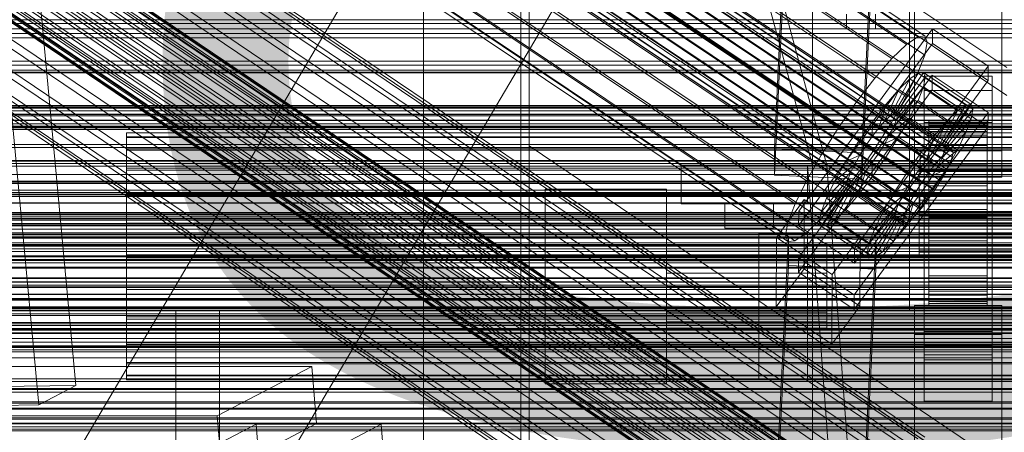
# Model space of a CAD drawing. Header units: millimetres. Extents: x -4738 to 65662, y -68080 to 6847.
# Tile 316 of 656: x -333 to -130, y -33725 to -33640. Entities that reach past the tile are written whole.
import ezdxf

# ---------------------------------------------------------------- set-up
doc = ezdxf.new("R2010")
doc.units = ezdxf.units.MM
for name, color, linetype, lineweight in [('COTAS_O', 1, 'Continuous', 0), ('COTAS_P', 1, 'Continuous', 0), ('frontal_briquetadora', 7, 'Continuous', 0), ('frontal_C01', 7, 'Continuous', 0), ('frontal_C01-mix', 7, 'Continuous', 0), ('frontal_C02', 7, 'Continuous', 0), ('frontal_C03', 7, 'Continuous', 0), ('frontal_C10', 7, 'Continuous', 0), ('frontal_dosificador', 7, 'Continuous', 0), ('frontal_mezcladora', 7, 'Continuous', 0), ('frontal_secador', 7, 'Continuous', 0)]:
    doc.layers.add(name, color=color, linetype=linetype, lineweight=lineweight)
doc.dimstyles.new('R19_100', dxfattribs={"dimtxt": 250, "dimasz": 150, "dimexe": 150, "dimexo": 80, "dimgap": 100, "dimtad": 1, "dimtih": 1, "dimtoh": 1, "dimdsep": 46, "dimcen": 0.09, "dimadec": 0, "dimazin": 0, "dimtfac": 1, "dimtdec": 4, "dimtofl": 0, "dimtmove": 0, "dimatfit": 3, "dimfxl": 1, "dimtolj": 1, "dimtzin": 0, "dimarcsym": 0})

# ---------------------------------------------------------------- blocks, each defined once
blk = doc.blocks.new('DIM_R30_48')
at = {"layer": 'COTAS_O'}
for p, q in [((-1725, -33700), (-1575, -33655)), ((1725, -33700), (1575, -33655)), ((-1725, -34400), (-1725, -33700)), ((-1725, -33700), (1725, -33700)), ((-1725, -33700), (-1575, -33745)), ((1725, -33700), (1575, -33745)), ((1725, -34400), (1725, -33700))]:
    blk.add_line(p, q, dxfattribs=at)
blk.add_text('3450 O', height=250, dxfattribs=at).set_placement((0, -33600))
blk = doc.blocks.new('DIM_R30_49')
at = {"layer": 'COTAS_P'}
for p, q in [((-150, -32300), (550, -32300)), ((550, -32300), (505, -32450)), ((550, -34900), (550, -32300)), ((550, -32300), (595, -32450)), ((550, -34900), (505, -34750)), ((550, -34900), (595, -34750)), ((-150, -34900), (550, -34900))]:
    blk.add_line(p, q, dxfattribs=at)
blk.add_text('2600 P', height=250, rotation=90, dxfattribs=at).set_placement((450, -33600))
blk = doc.blocks.new('DIM_R30_51')
at = {"layer": 'COTAS_O'}
for p, q in [((-650, -33700), (50, -33700)), ((50, -33700), (5, -33850)), ((50, -34900), (50, -33700)), ((50, -33700), (95, -33850)), ((50, -34900), (5, -34750)), ((50, -34900), (95, -34750)), ((-650, -34900), (50, -34900))]:
    blk.add_line(p, q, dxfattribs=at)
blk.add_text('1200 O', height=250, rotation=90, dxfattribs=at).set_placement((-50, -34300))

msp = doc.modelspace()

# ---------------------------------------------------------------- linework, layer by layer
at = {"layer": 'frontal_briquetadora'}
for p, q in [((-170, -33670), (-305, -33170)), ((-167, -33670), (-302, -33170)), ((-197, -33670), (-171, -33670)), ((-197, -33678), (-197, -33670)), ((-164, -33765), (-171, -33670)), ((-167, -33670), (-171, -33670)), ((-171, -33678), (-171, -33670)), ((-171, -33670), (211, -33670)), ((-170, -33670), (-167, -33670)), ((-170, -33670), (210, -33670)), ((-167, -33670), (207, -33670)), ((-160, -33765), (-167, -33670)), ((-225, -33675), (-200, -33675)), ((-225, -33715), (-225, -33675)), ((-200, -33715), (-200, -33675)), ((-197, -33678), (-171, -33678)), ((-188, -33678), (-178, -33678)), ((-188, -33683), (-188, -33678)), ((-178, -33683), (-178, -33678)), ((-171, -33678), (211, -33678)), ((-188, -33683), (-178, -33683)), ((-181, -33684), (-171, -33684)), ((-181, -33714), (-181, -33684)), ((-171, -33714), (-171, -33684)), ((-200, -33686.44), (-200, -33686)), ((-200, -33686), (-167, -33686)), ((-200, -33687.719), (-200, -33686.44)), ((-200, -33686.44), (-167, -33686.44)), ((-167, -33686.44), (-167, -33686)), ((-167, -33687.719), (-167, -33686.44)), ((-200, -33689.71), (-200, -33687.719)), ((-200, -33687.719), (-167, -33687.719)), ((-167, -33689.71), (-167, -33687.719)), ((-200, -33692.219), (-200, -33689.71)), ((-200, -33689.71), (-167, -33689.71)), ((-167, -33692.219), (-167, -33689.71)), ((-200, -33695), (-200, -33692.219)), ((-200, -33692.219), (-167, -33692.219)), ((-167, -33695), (-167, -33692.219)), ((-200, -33697.781), (-200, -33695)), ((-167, -33695), (-200, -33695)), ((-167, -33695), (-167, -33697.781)), ((-200, -33697.781), (-200, -33700.29)), ((-200, -33697.781), (-167, -33697.781)), ((-167, -33697.781), (-167, -33700.29)), ((-348, -33700), (-292, -33700)), ((-301, -33700), (-339, -33700)), ((-301, -33700), (-301, -33755)), ((-292, -33700), (-292, -33755)), ((-200, -33700.29), (-200, -33702.281)), ((-200, -33700.29), (-167, -33700.29)), ((-167, -33700.29), (-167, -33702.281)), ((-200, -33702.281), (-200, -33703.56)), ((-200, -33702.281), (-167, -33702.281)), ((-200, -33703.56), (-200, -33704)), ((-200, -33703.56), (-167, -33703.56)), ((-167, -33702.281), (-167, -33703.56)), ((-167, -33703.56), (-167, -33704)), ((-200, -33704), (-167, -33704)), ((-181, -33714), (-171, -33714)), ((-225, -33715), (-200, -33715))]:
    msp.add_line(p, q, dxfattribs=at)
at = {"layer": 'frontal_C01'}
for p, q in [((-250, -33373.251), (-250, -35948.844)), ((-250, -35953.656), (-250, -33378.064)), ((-228.298, -33505.257), (-228.298, -33666.04)), ((-228.298, -33671.821), (-228.298, -33511.037)), ((-332.629, -33602.02), (-148.32, -33726.355)), ((-331.181, -33601.67), (-146.872, -33726.005)), ((-334.938, -33603.785), (-150.629, -33728.12)), ((-330.692, -33602.76), (-146.383, -33727.095)), ((-356.348, -33606.11), (-142.549, -33750.338)), ((-355.53, -33605.485), (-141.731, -33749.713)), ((-355.022, -33606.617), (-141.224, -33750.845)), ((-355.017, -33605.361), (-141.218, -33749.589)), ((-354.844, -33605.747), (-141.045, -33749.975)), ((-331.197, -33605.215), (-146.887, -33729.55)), ((-357.415, -33607.194), (-143.617, -33751.423)), ((-355.541, -33607.911), (-141.742, -33752.14)), ((-337.95, -33606.845), (-153.641, -33731.18)), ((-177.811, -33666.699), (-174.943, -33606.911)), ((-156.962, -33607.71), (-159.83, -33667.499)), ((-146.196, -33754.647), (-359.995, -33610.418)), ((-358.659, -33608.664), (-144.861, -33752.892)), ((-356.363, -33609.542), (-142.565, -33753.77)), ((-332.659, -33608.868), (-148.35, -33733.203)), ((-361.332, -33612.338), (-147.533, -33756.566)), ((-357.434, -33611.397), (-143.635, -33755.626)), ((-341.461, -33610.992), (-157.152, -33735.327)), ((-177.811, -33672.093), (-174.943, -33612.304)), ((-362.578, -33614.292), (-148.779, -33758.52)), ((-358.68, -33613.352), (-144.881, -33757.58)), ((-334.981, -33613.47), (-150.672, -33737.804)), ((-159.83, -33672.892), (-156.962, -33613.104)), ((-363.648, -33616.148), (-149.85, -33760.376)), ((-360.017, -33615.271), (-146.218, -33759.5)), ((-160.922, -33740.278), (-345.231, -33615.943)), ((-364.471, -33617.778), (-150.672, -33762.007)), ((-362.596, -33618.495), (-148.798, -33762.723)), ((-361.352, -33617.026), (-147.554, -33761.254)), ((-338.003, -33618.707), (-153.694, -33743.041)), ((-365.168, -33619.942), (-151.369, -33764.171)), ((-364.995, -33620.329), (-151.196, -33764.557)), ((-364.989, -33619.073), (-151.191, -33763.301)), ((-364.482, -33620.205), (-150.683, -33764.433)), ((-363.664, -33619.579), (-149.865, -33763.808)), ((-349.002, -33621.361), (-164.693, -33745.696)), ((-149, -33667.098), (-149, -33621.261)), ((-131, -33621.261), (-131, -33667.098)), ((-341.52, -33624.222), (-157.211, -33748.557)), ((-352.519, -33626.876), (-168.21, -33751.211)), ((-149, -33672.49), (-149, -33626.653)), ((-131, -33672.49), (-131, -33626.653)), ((-345.291, -33629.64), (-160.982, -33753.975)), ((-355.541, -33632.113), (-171.232, -33756.448)), ((-349.061, -33634.591), (-164.752, -33758.926)), ((-357.863, -33636.715), (-173.554, -33761.05)), ((-352.572, -33638.738), (-168.263, -33763.073)), ((-359.326, -33640.368), (-175.016, -33764.703)), ((-450, -33642.959), (450, -33642.959)), ((-359.83, -33642.823), (-175.521, -33767.158)), ((-355.584, -33641.798), (-171.275, -33766.133)), ((-359.341, -33643.913), (-175.032, -33768.247)), ((-357.893, -33643.563), (-173.584, -33767.898)), ((-425, -33661.983), (425, -33661.983)), ((-311.15, -33664.327), (-311.15, -33663.388)), ((-311.15, -33663.388), (-311.15, -33664.18)), ((-311.15, -33663.388), (311.15, -33663.388)), ((-311.15, -33664.18), (-311.15, -33666.649)), ((-311.15, -33664.18), (311.15, -33664.18)), ((-311.15, -33666.933), (-311.15, -33664.327)), ((-311.15, -33664.327), (311.15, -33664.327)), ((-311.15, -33666.649), (-311.15, -33670.626)), ((-311.15, -33666.649), (311.15, -33666.649)), ((-311.15, -33671.028), (-311.15, -33666.933)), ((-311.15, -33666.933), (311.15, -33666.933)), ((-130, -33732.352), (-228.298, -33666.04)), ((-228.298, -33666.04), (-228.298, -33928.654)), ((-228.298, -33666.04), (-228.298, -33671.821)), ((-159.83, -33667.499), (-177.811, -33666.699)), ((-177.811, -33666.699), (-177.811, -33672.093)), ((-131, -33667.098), (-149, -33667.098)), ((-149, -33667.098), (-149, -33672.49)), ((-131, -33672.49), (-131, -33667.098)), ((-159.83, -33672.892), (-159.83, -33667.499)), ((-311.15, -33670.626), (-311.15, -33675.841)), ((-311.15, -33670.626), (311.15, -33670.626)), ((-311.15, -33676.334), (-311.15, -33671.028)), ((-311.15, -33671.028), (311.15, -33671.028)), ((-228.298, -33934.434), (-228.298, -33671.821)), ((-228.298, -33671.821), (-130, -33738.133)), ((-177.811, -33672.093), (-159.83, -33672.892)), ((-149, -33672.49), (-131, -33672.49)), ((425, -33673.539), (-425, -33673.539)), ((425, -33675.679), (-425, -33675.679)), ((-311.15, -33675.841), (-311.15, -33681.938)), ((-311.15, -33675.841), (311.15, -33675.841)), ((-311.15, -33682.488), (-311.15, -33676.334)), ((-311.15, -33676.334), (311.15, -33676.334)), ((-440, -33679.787), (440, -33679.787)), ((-440, -33680.068), (440, -33680.068)), ((-440, -33680.12), (440, -33680.12)), ((-440, -33680.942), (440, -33680.942)), ((-440, -33681.043), (440, -33681.043)), ((-440, -33682.352), (440, -33682.352)), ((-440, -33682.494), (440, -33682.494)), ((-311.15, -33681.938), (-311.15, -33688.502)), ((311.15, -33681.938), (-311.15, -33681.938)), ((-311.15, -33689.071), (-311.15, -33682.488)), ((-311.15, -33682.488), (311.15, -33682.488)), ((-440, -33684.2), (440, -33684.2)), ((-440, -33684.374), (440, -33684.374)), ((440, -33686.36), (-440, -33686.36)), ((-440, -33686.555), (440, -33686.555)), ((-425, -33687.235), (425, -33687.235)), ((-440, -33688.686), (440, -33688.686)), ((-440, -33688.887), (440, -33688.887)), ((-311.15, -33688.502), (-311.15, -33695.086)), ((-311.15, -33688.502), (311.15, -33688.502)), ((-311.15, -33695.635), (-311.15, -33689.071)), ((-311.15, -33689.071), (311.15, -33689.071)), ((-450, -33690.14), (450, -33690.14)), ((-440, -33691.018), (440, -33691.018)), ((-440, -33691.213), (440, -33691.213)), ((-440, -33693.199), (440, -33693.199)), ((-440, -33693.374), (440, -33693.374)), ((-440, -33695.079), (440, -33695.079)), ((-440, -33695.221), (440, -33695.221)), ((-311.15, -33695.086), (-311.15, -33701.24)), ((-311.15, -33695.086), (311.15, -33695.086)), ((-311.15, -33701.732), (-311.15, -33695.635)), ((-311.15, -33695.635), (311.15, -33695.635)), ((-440, -33696.53), (440, -33696.53)), ((-440, -33696.631), (440, -33696.631)), ((-440, -33697.453), (440, -33697.453)), ((-440, -33697.505), (440, -33697.505)), ((-440, -33697.786), (440, -33697.786)), ((450, -33700.925), (-450, -33700.925)), ((-311.15, -33701.24), (-311.15, -33706.545)), ((-311.15, -33701.24), (311.15, -33701.24)), ((-311.15, -33706.947), (-311.15, -33701.732)), ((-311.15, -33701.732), (311.15, -33701.732)), ((-311.15, -33706.545), (-311.15, -33710.64)), ((-311.15, -33706.545), (311.15, -33706.545)), ((-311.15, -33710.924), (-311.15, -33706.947)), ((-311.15, -33706.947), (311.15, -33706.947)), ((-311.15, -33710.64), (-311.15, -33713.246)), ((-311.15, -33710.64), (311.15, -33710.64)), ((-311.15, -33713.393), (-311.15, -33710.924)), ((-311.15, -33710.924), (311.15, -33710.924)), ((-311.15, -33713.246), (-311.15, -33714.185)), ((-311.15, -33713.246), (311.15, -33713.246)), ((-311.15, -33714.185), (-311.15, -33713.393)), ((-311.15, -33713.393), (311.15, -33713.393)), ((-311.15, -33714.185), (311.15, -33714.185)), ((450, -33723.844), (-450, -33723.844))]:
    msp.add_line(p, q, dxfattribs=at)
at = {"layer": 'frontal_C01-mix'}
for p in [(-150, -33435), (150, -33700)]:
    msp.add_line(p, (-150, -33700), dxfattribs=at)
at = {"layer": 'frontal_C02'}
for p, q in [((-250, -32921.727), (-250, -35767.183)), ((-250, -35771.953), (-250, -32926.497)), ((-446.358, -33940.707), (-186.358, -33500.707)), ((-413.642, -33960.038), (-153.642, -33520.038)), ((-332.629, -33520.358), (-148.32, -33643.613)), ((-331.181, -33520.201), (-146.872, -33643.455)), ((-330.692, -33521.484), (-146.383, -33644.738)), ((-334.938, -33521.946), (-150.629, -33645.201)), ((-356.348, -33524.607), (-142.549, -33667.583)), ((-355.53, -33524.045), (-141.731, -33667.02)), ((-355.022, -33525.377), (-141.224, -33668.353)), ((-355.017, -33523.989), (-141.218, -33666.964)), ((-354.844, -33524.443), (-141.045, -33667.419)), ((-337.95, -33524.855), (-153.641, -33648.11)), ((-331.197, -33524.119), (-146.887, -33647.374)), ((-358.659, -33527.067), (-144.861, -33670.042)), ((-357.415, -33525.638), (-143.617, -33668.613)), ((-355.541, -33526.727), (-141.742, -33669.702)), ((-146.196, -33671.772), (-359.995, -33528.796)), ((-356.363, -33528.401), (-142.565, -33671.376)), ((-341.461, -33528.888), (-157.152, -33652.142)), ((-332.659, -33527.929), (-148.35, -33651.184)), ((-361.332, -33530.709), (-147.533, -33673.684)), ((-357.434, -33530.284), (-143.635, -33673.259)), ((-362.578, -33532.673), (-148.779, -33675.649)), ((-358.68, -33532.249), (-144.881, -33675.224)), ((-334.981, -33532.652), (-150.672, -33655.907)), ((-363.648, -33534.557), (-149.85, -33677.532)), ((-360.017, -33534.161), (-146.218, -33677.137)), ((-160.922, -33657.023), (-345.231, -33533.769)), ((-364.989, -33537.58), (-151.191, -33680.556)), ((-364.471, -33536.23), (-150.672, -33679.206)), ((-362.596, -33537.32), (-148.798, -33680.295)), ((-361.352, -33535.891), (-147.554, -33678.866)), ((-365.168, -33538.514), (-151.369, -33681.49)), ((-364.995, -33538.969), (-151.196, -33681.944)), ((-364.482, -33538.913), (-150.683, -33681.888)), ((-363.664, -33538.35), (-149.865, -33681.326)), ((-349.002, -33539.166), (-164.693, -33662.42)), ((-338.003, -33537.968), (-153.694, -33661.222)), ((-341.52, -33543.513), (-157.211, -33666.767)), ((-352.519, -33544.711), (-168.21, -33667.965)), ((-345.291, -33548.91), (-160.982, -33672.164)), ((-355.541, -33550.026), (-171.232, -33673.281)), ((-349.061, -33553.791), (-164.752, -33677.045)), ((-357.863, -33554.749), (-173.554, -33678.004)), ((-352.572, -33557.823), (-168.263, -33681.078)), ((-359.326, -33558.559), (-175.016, -33681.813)), ((-359.83, -33561.195), (-175.521, -33684.449)), ((-355.584, -33560.732), (-171.275, -33683.987)), ((-359.341, -33562.478), (-175.032, -33685.732)), ((-357.893, -33562.32), (-173.584, -33685.574)), ((-130, -33649.948), (-228.298, -33584.212)), ((-228.298, -33584.212), (-228.298, -33874.707)), ((-228.298, -33880.437), (-228.298, -33589.943)), ((-228.298, -33589.943), (-130, -33655.678)), ((-172.809, -33679.521), (-145.277, -33641.999)), ((-145.289, -33644.979), (-145.277, -33641.999)), ((-145.277, -33641.999), (-133.809, -33649.668)), ((-145.289, -33644.979), (-172.821, -33682.502)), ((-150.629, -33645.201), (-148.32, -33643.613)), ((-148.32, -33643.613), (-146.872, -33643.455)), ((-146.383, -33644.738), (-146.887, -33647.374)), ((-146.872, -33643.455), (-146.383, -33644.738)), ((-133.821, -33652.648), (-145.289, -33644.979)), ((-153.641, -33648.11), (-150.629, -33645.201)), ((-157.152, -33652.142), (-153.641, -33648.11)), ((-146.887, -33647.374), (-148.35, -33651.184)), ((-133.809, -33649.668), (-161.341, -33687.19)), ((-153.199, -33659.351), (-148.226, -33651.091)), ((-152.686, -33659.295), (-147.143, -33650.973)), ((-148.35, -33651.184), (-150.672, -33655.907)), ((-148.226, -33651.091), (-149.953, -33652.278)), ((-147.143, -33650.973), (-148.226, -33651.091)), ((-148.226, -33651.091), (-138.396, -33657.664)), ((-147.143, -33650.973), (-137.313, -33657.546)), ((-146.777, -33651.932), (-147.143, -33650.973)), ((-133.809, -33649.668), (-133.821, -33652.648)), ((-172.847, -33689.059), (-145.315, -33651.536)), ((-161.353, -33690.171), (-133.821, -33652.648)), ((-160.922, -33657.023), (-157.152, -33652.142)), ((-154.017, -33659.913), (-149.953, -33652.278)), ((-152.513, -33659.749), (-146.777, -33651.932)), ((-149.953, -33652.278), (-152.207, -33654.454)), ((-149.953, -33652.278), (-140.123, -33658.852)), ((-147.155, -33653.904), (-146.777, -33651.932)), ((-147, -33654.691), (-147, -33651.71)), ((-147, -33651.71), (-133, -33651.71)), ((-147, -33697.529), (-147, -33651.71)), ((-146.777, -33651.932), (-136.948, -33658.506)), ((-145.327, -33654.517), (-145.315, -33651.536)), ((-145.315, -33651.536), (-133.847, -33659.205)), ((-133, -33651.71), (-133, -33654.691)), ((-133, -33651.71), (-133, -33697.529)), ((-145.327, -33654.517), (-172.859, -33692.039)), ((-155.085, -33660.944), (-152.207, -33654.454)), ((-152.207, -33654.454), (-154.833, -33657.471)), ((-152.692, -33660.683), (-147.155, -33653.904)), ((-152.207, -33654.454), (-142.377, -33661.028)), ((-148.249, -33656.754), (-147.155, -33653.904)), ((-147.155, -33653.904), (-137.325, -33660.478)), ((-133, -33654.691), (-147, -33654.691)), ((-147, -33654.691), (-147, -33700.509)), ((-133.859, -33662.186), (-145.327, -33654.517)), ((-133, -33700.509), (-133, -33654.691)), ((-164.693, -33662.42), (-160.922, -33657.023)), ((-150.672, -33655.907), (-153.694, -33661.222)), ((-153.21, -33662.033), (-148.249, -33656.754)), ((-149.985, -33660.287), (-148.249, -33656.754)), ((-148.249, -33656.754), (-138.419, -33663.327)), ((-133.847, -33659.205), (-161.379, -33696.728)), ((-154.833, -33657.471), (-157.653, -33661.122)), ((-156.329, -33662.373), (-154.833, -33657.471)), ((-154.833, -33657.471), (-145.003, -33664.044)), ((-153.199, -33659.351), (-152.686, -33659.295)), ((-142.856, -33665.869), (-152.686, -33659.295)), ((-152.686, -33659.295), (-152.513, -33659.749)), ((-140.123, -33658.852), (-144.188, -33666.487)), ((-138.396, -33657.664), (-143.369, -33665.924)), ((-137.313, -33657.546), (-142.856, -33665.869)), ((-136.948, -33658.506), (-142.683, -33666.323)), ((-142.377, -33661.028), (-140.123, -33658.852)), ((-140.123, -33658.852), (-138.396, -33657.664)), ((-138.396, -33657.664), (-137.313, -33657.546)), ((-136.948, -33658.506), (-137.325, -33660.478)), ((-137.313, -33657.546), (-136.948, -33658.506)), ((-133.847, -33659.205), (-133.859, -33662.186)), ((-157.653, -33661.122), (-160.474, -33665.159)), ((-157.653, -33661.122), (-157.665, -33664.102)), ((-147.823, -33667.696), (-157.653, -33661.122)), ((-153.694, -33661.222), (-157.211, -33666.767)), ((-156.329, -33662.373), (-155.085, -33660.944)), ((-155.085, -33660.944), (-154.017, -33659.913)), ((-145.255, -33667.518), (-155.085, -33660.944)), ((-154.033, -33663.707), (-149.985, -33660.287)), ((-154.017, -33659.913), (-153.199, -33659.351)), ((-144.188, -33666.487), (-154.017, -33659.913)), ((-152.692, -33660.683), (-153.21, -33662.033)), ((-143.369, -33665.924), (-153.199, -33659.351)), ((-152.513, -33659.749), (-152.692, -33660.683)), ((-142.862, -33667.257), (-152.692, -33660.683)), ((-142.683, -33666.323), (-152.513, -33659.749)), ((-152.246, -33664.263), (-149.985, -33660.287)), ((-149.985, -33660.287), (-140.156, -33666.86)), ((-147, -33664.228), (-147, -33661.248)), ((-147, -33661.248), (-133, -33661.248)), ((-147, -33707.066), (-147, -33661.248)), ((-146, -33670.931), (-146, -33660.94)), ((-146, -33660.94), (-146, -33661.386)), ((-146, -33660.94), (-134, -33660.94)), ((-146, -33661.788), (-146, -33660.94)), ((-142.377, -33661.028), (-145.255, -33667.518)), ((-145.003, -33664.044), (-142.377, -33661.028)), ((-137.325, -33660.478), (-142.862, -33667.257)), ((-137.325, -33660.478), (-138.419, -33663.327)), ((-134, -33661.386), (-134, -33660.94)), ((-134, -33660.94), (-134, -33670.931)), ((-134, -33660.94), (-134, -33661.788)), ((-133, -33661.248), (-133, -33664.228)), ((-133, -33661.248), (-133, -33707.066)), ((-168.21, -33667.965), (-164.693, -33662.42)), ((-161.391, -33699.708), (-133.859, -33662.186)), ((-157.665, -33664.102), (-156.329, -33662.373)), ((-146.499, -33668.947), (-156.329, -33662.373)), ((-153.21, -33662.033), (-154.033, -33663.707)), ((-143.38, -33668.607), (-153.21, -33662.033)), ((-146, -33671.143), (-146, -33661.386)), ((-146, -33661.386), (-146, -33663.095)), ((-146, -33661.386), (-134, -33661.386)), ((-146, -33671.333), (-146, -33661.788)), ((-146, -33661.788), (-134, -33661.788)), ((-146, -33663.871), (-146, -33661.788)), ((-146, -33671.952), (-146, -33663.095)), ((-146, -33663.095), (-146, -33665.951)), ((-146, -33663.095), (-134, -33663.095)), ((-138.419, -33663.327), (-143.38, -33668.607)), ((-138.419, -33663.327), (-140.156, -33666.86)), ((-134, -33663.095), (-134, -33661.386)), ((-134, -33661.386), (-134, -33671.143)), ((-134, -33661.788), (-134, -33671.333)), ((-134, -33661.788), (-134, -33663.871)), ((-134, -33665.951), (-134, -33663.095)), ((-134, -33663.095), (-134, -33671.952)), ((-160.474, -33665.159), (-163.105, -33669.307)), ((-159.001, -33666.015), (-160.474, -33665.159)), ((-160.474, -33665.159), (-150.644, -33671.733)), ((-159.001, -33666.015), (-157.665, -33664.102)), ((-157.665, -33664.102), (-147.835, -33670.676)), ((-154.033, -33663.707), (-155.103, -33665.59)), ((-155.103, -33665.59), (-152.246, -33664.263)), ((-154.877, -33668.411), (-152.246, -33664.263)), ((-144.203, -33670.28), (-154.033, -33663.707)), ((-152.246, -33664.263), (-142.416, -33670.836)), ((-147.823, -33667.696), (-145.003, -33664.044)), ((-133, -33664.228), (-147, -33664.228)), ((-147, -33664.228), (-147, -33710.047)), ((-145.003, -33664.044), (-146.499, -33668.947)), ((-146, -33672.32), (-146, -33663.871)), ((-146, -33663.871), (-134, -33663.871)), ((-146, -33667.049), (-146, -33663.871)), ((-134, -33663.871), (-134, -33672.32)), ((-134, -33663.871), (-134, -33667.049)), ((-133, -33710.047), (-133, -33664.228)), ((-157.211, -33666.767), (-160.982, -33672.164)), ((-160.247, -33667.98), (-159.001, -33666.015)), ((-149.171, -33672.588), (-159.001, -33666.015)), ((-155.103, -33665.59), (-156.35, -33667.555)), ((-145.274, -33672.164), (-155.103, -33665.59)), ((-146, -33673.305), (-146, -33665.951)), ((-146, -33665.951), (-146, -33669.76)), ((-146, -33665.951), (-134, -33665.951)), ((-146, -33673.825), (-146, -33667.049)), ((-146, -33667.049), (-134, -33667.049)), ((-146, -33671.104), (-146, -33667.049)), ((-144.188, -33666.487), (-145.255, -33667.518)), ((-140.156, -33666.86), (-144.203, -33670.28)), ((-143.369, -33665.924), (-144.188, -33666.487)), ((-143.38, -33668.607), (-142.862, -33667.257)), ((-142.856, -33665.869), (-143.369, -33665.924)), ((-142.862, -33667.257), (-142.683, -33666.323)), ((-142.683, -33666.323), (-142.856, -33665.869)), ((-142.549, -33667.583), (-141.731, -33667.02)), ((-140.156, -33666.86), (-142.416, -33670.836)), ((-141.731, -33667.02), (-141.218, -33666.964)), ((-141.218, -33666.964), (-141.045, -33667.419)), ((-134, -33669.76), (-134, -33665.951)), ((-134, -33665.951), (-134, -33673.305)), ((-134, -33667.049), (-134, -33673.825)), ((-134, -33667.049), (-134, -33671.104)), ((-171.232, -33673.281), (-168.21, -33667.965)), ((-163.105, -33669.307), (-165.365, -33673.283)), ((-160.247, -33667.98), (-163.105, -33669.307)), ((-163.105, -33669.307), (-153.275, -33675.881)), ((-161.318, -33669.863), (-160.247, -33667.98)), ((-150.417, -33674.553), (-160.247, -33667.98)), ((-157.698, -33672.448), (-154.877, -33668.411)), ((-156.35, -33667.555), (-157.686, -33669.467)), ((-156.35, -33667.555), (-154.877, -33668.411)), ((-146.52, -33674.129), (-156.35, -33667.555)), ((-154.877, -33668.411), (-145.047, -33674.984)), ((-150.644, -33671.733), (-147.823, -33667.696)), ((-147.835, -33670.676), (-147.823, -33667.696)), ((-146.499, -33668.947), (-147.835, -33670.676)), ((-145.255, -33667.518), (-146.499, -33668.947)), ((-144.861, -33670.042), (-143.617, -33668.613)), ((-144.203, -33670.28), (-143.38, -33668.607)), ((-143.617, -33668.613), (-142.549, -33667.583)), ((-141.224, -33668.353), (-141.742, -33669.702)), ((-141.045, -33667.419), (-141.224, -33668.353)), ((-161.318, -33669.863), (-165.365, -33673.283)), ((-162.14, -33671.537), (-161.318, -33669.863)), ((-151.488, -33676.437), (-161.318, -33669.863)), ((-159.022, -33671.197), (-160.518, -33676.099)), ((-159.022, -33671.197), (-160.266, -33672.626)), ((-157.686, -33669.467), (-159.022, -33671.197)), ((-149.192, -33677.77), (-159.022, -33671.197)), ((-157.686, -33669.467), (-157.698, -33672.448)), ((-147.856, -33676.041), (-157.686, -33669.467)), ((-147.835, -33670.676), (-149.171, -33672.588)), ((-148, -33671.333), (-148, -33670.931)), ((-148, -33670.931), (-148, -33671.143)), ((-148, -33670.931), (148, -33670.931)), ((-148, -33671.143), (-148, -33671.952)), ((-148, -33671.143), (148, -33671.143)), ((-148, -33672.32), (-148, -33671.333)), ((-148, -33671.333), (148, -33671.333)), ((-146.196, -33671.772), (-144.861, -33670.042)), ((-146, -33675.109), (-146, -33669.76)), ((-146, -33669.76), (-146, -33674.261)), ((-146, -33669.76), (-134, -33669.76)), ((-146, -33671.143), (-146, -33670.931)), ((-134, -33670.931), (-146, -33670.931)), ((-146, -33670.931), (-146, -33671.333)), ((-146, -33675.746), (-146, -33671.104)), ((-146, -33671.104), (-134, -33671.104)), ((-146, -33675.76), (-146, -33671.104)), ((-146, -33671.952), (-146, -33671.143)), ((-134, -33671.143), (-146, -33671.143)), ((-134, -33671.333), (-146, -33671.333)), ((-146, -33671.333), (-146, -33672.32)), ((-145.274, -33672.164), (-144.203, -33670.28)), ((-142.416, -33670.836), (-145.274, -33672.164)), ((-142.416, -33670.836), (-145.047, -33674.984)), ((-142.565, -33671.376), (-143.635, -33673.259)), ((-141.742, -33669.702), (-142.565, -33671.376)), ((-134, -33674.261), (-134, -33669.76)), ((-134, -33669.76), (-134, -33675.109)), ((-134, -33670.931), (-134, -33671.143)), ((-134, -33671.333), (-134, -33670.931)), ((-134, -33671.104), (-134, -33675.746)), ((-134, -33671.104), (-134, -33675.76)), ((-134, -33671.143), (-134, -33671.952)), ((-134, -33672.32), (-134, -33671.333)), ((-173.554, -33678.004), (-171.232, -33673.281)), ((-162.659, -33672.886), (-168.196, -33679.666)), ((-162.14, -33671.537), (-167.102, -33676.816)), ((-165.365, -33673.283), (-167.102, -33676.816)), ((-165.365, -33673.283), (-155.535, -33679.857)), ((-160.982, -33672.164), (-164.752, -33677.045)), ((-160.266, -33672.626), (-163.144, -33679.116)), ((-162.837, -33673.82), (-162.659, -33672.886)), ((-162.659, -33672.886), (-162.14, -33671.537)), ((-152.829, -33679.46), (-162.659, -33672.886)), ((-152.311, -33678.11), (-162.14, -33671.537)), ((-160.266, -33672.626), (-161.333, -33673.657)), ((-160.518, -33676.099), (-157.698, -33672.448)), ((-150.436, -33679.199), (-160.266, -33672.626)), ((-157.698, -33672.448), (-147.868, -33679.021)), ((-153.275, -33675.881), (-150.644, -33671.733)), ((-150.644, -33671.733), (-149.171, -33672.588)), ((-149.171, -33672.588), (-150.417, -33674.553)), ((-148, -33671.952), (-148, -33673.305)), ((-148, -33671.952), (148, -33671.952)), ((-148, -33673.825), (-148, -33672.32)), ((-148, -33672.32), (148, -33672.32)), ((-148, -33673.305), (-148, -33675.109)), ((-148, -33673.305), (148, -33673.305)), ((-147.533, -33673.684), (-146.196, -33671.772)), ((-146.52, -33674.129), (-145.274, -33672.164)), ((-146, -33673.305), (-146, -33671.952)), ((-134, -33671.952), (-146, -33671.952)), ((-134, -33672.32), (-146, -33672.32)), ((-146, -33672.32), (-146, -33673.825)), ((-146, -33675.109), (-146, -33673.305)), ((-134, -33673.305), (-146, -33673.305)), ((-143.635, -33673.259), (-144.881, -33675.224)), ((-134, -33671.952), (-134, -33673.305)), ((-134, -33673.825), (-134, -33672.32)), ((-134, -33673.305), (-134, -33675.109)), ((-162.837, -33673.82), (-168.573, -33681.638)), ((-162.664, -33674.275), (-168.208, -33682.597)), ((-162.151, -33674.219), (-167.125, -33682.479)), ((-161.333, -33673.657), (-165.397, -33681.292)), ((-162.664, -33674.275), (-162.837, -33673.82)), ((-153.008, -33680.394), (-162.837, -33673.82)), ((-162.151, -33674.219), (-162.664, -33674.275)), ((-152.835, -33680.849), (-162.664, -33674.275)), ((-161.333, -33673.657), (-162.151, -33674.219)), ((-152.321, -33680.793), (-162.151, -33674.219)), ((-151.503, -33680.23), (-161.333, -33673.657)), ((-153.275, -33675.881), (-150.417, -33674.553)), ((-150.417, -33674.553), (-151.488, -33676.437)), ((-148.779, -33675.649), (-147.533, -33673.684)), ((-148, -33675.746), (-148, -33673.825)), ((-148, -33673.825), (148, -33673.825)), ((-148, -33675.109), (-148, -33677.241)), ((-148, -33675.109), (148, -33675.109)), ((-145.047, -33674.984), (-147.868, -33679.021)), ((-147.856, -33676.041), (-146.52, -33674.129)), ((-145.047, -33674.984), (-146.52, -33674.129)), ((-144.881, -33675.224), (-146.218, -33677.137)), ((-134, -33673.825), (-146, -33673.825)), ((-146, -33673.825), (-146, -33675.746)), ((-146, -33674.261), (-146, -33677.241)), ((-134, -33674.261), (-146, -33674.261)), ((-146, -33674.261), (-146, -33679.148)), ((-146, -33677.241), (-146, -33675.109)), ((-134, -33675.109), (-146, -33675.109)), ((-134, -33675.746), (-134, -33673.825)), ((-134, -33677.241), (-134, -33674.261)), ((-134, -33679.148), (-134, -33674.261)), ((-134, -33675.109), (-134, -33677.241)), ((-177.394, -33684.881), (-171.658, -33677.063)), ((-171.715, -33691.37), (-171.658, -33677.063)), ((-171.658, -33677.063), (-160.19, -33684.733)), ((-164.752, -33677.045), (-168.263, -33681.078)), ((-167.102, -33676.816), (-168.196, -33679.666)), ((-167.102, -33676.816), (-157.272, -33683.39)), ((-163.144, -33679.116), (-160.518, -33676.099)), ((-160.518, -33676.099), (-150.688, -33682.673)), ((-155.535, -33679.857), (-153.275, -33675.881)), ((-155.535, -33679.857), (-151.488, -33676.437)), ((-151.488, -33676.437), (-152.311, -33678.11)), ((-150.672, -33679.206), (-149.85, -33677.532)), ((-149.85, -33677.532), (-148.779, -33675.649)), ((-149.192, -33677.77), (-147.856, -33676.041)), ((-148, -33677.952), (-148, -33675.746)), ((-148, -33675.746), (148, -33675.746)), ((-148, -33677.241), (-148, -33679.556)), ((148, -33677.241), (-148, -33677.241)), ((-147.868, -33679.021), (-147.856, -33676.041)), ((-146.218, -33677.137), (-147.554, -33678.866)), ((-134, -33675.746), (-146, -33675.746)), ((-146, -33675.746), (-146, -33677.952)), ((-146, -33677.952), (-146, -33675.76)), ((-146, -33675.76), (-134, -33675.76)), ((-146, -33680.7), (-146, -33675.76)), ((-146, -33677.241), (-134, -33677.241)), ((-146, -33679.556), (-146, -33677.241)), ((-134, -33677.952), (-134, -33675.746)), ((-134, -33675.76), (-134, -33677.952)), ((-134, -33675.76), (-134, -33680.7)), ((-134, -33677.241), (-134, -33679.556)), ((-175.016, -33681.813), (-173.554, -33678.004)), ((-172.809, -33679.521), (-172.821, -33682.502)), ((-161.341, -33687.19), (-172.809, -33679.521)), ((-165.397, -33681.292), (-163.144, -33679.116)), ((-163.144, -33679.116), (-153.314, -33685.689)), ((-158.366, -33686.239), (-152.829, -33679.46)), ((-157.272, -33683.39), (-152.311, -33678.11)), ((-153.314, -33685.689), (-150.436, -33679.199)), ((-152.829, -33679.46), (-153.008, -33680.394)), ((-152.311, -33678.11), (-152.829, -33679.46)), ((-151.503, -33680.23), (-150.436, -33679.199)), ((-151.191, -33680.556), (-150.672, -33679.206)), ((-150.688, -33682.673), (-149.192, -33677.77)), ((-147.868, -33679.021), (-150.688, -33682.673)), ((-150.436, -33679.199), (-149.192, -33677.77)), ((-147.554, -33678.866), (-148.798, -33680.295)), ((-148, -33680.292), (-148, -33677.952)), ((-148, -33677.952), (148, -33677.952)), ((-148, -33679.556), (-148, -33681.896)), ((-148, -33679.556), (148, -33679.556)), ((-134, -33677.952), (-146, -33677.952)), ((-146, -33677.952), (-146, -33680.292)), ((-146, -33679.556), (-146, -33679.148)), ((-146, -33679.148), (-146, -33684.088)), ((-146, -33679.148), (-134, -33679.148)), ((-146, -33681.896), (-146, -33679.556)), ((-134, -33679.556), (-146, -33679.556)), ((-134, -33680.292), (-134, -33677.952)), ((-134, -33684.088), (-134, -33679.148)), ((-134, -33679.148), (-134, -33679.556)), ((-134, -33679.556), (-134, -33681.896)), ((-168.263, -33681.078), (-171.275, -33683.987)), ((-168.196, -33679.666), (-168.573, -33681.638)), ((-168.196, -33679.666), (-158.366, -33686.239)), ((-167.125, -33682.479), (-165.397, -33681.292)), ((-165.397, -33681.292), (-155.567, -33687.865)), ((-158.743, -33688.211), (-153.008, -33680.394)), ((-158.378, -33689.171), (-152.835, -33680.849)), ((-157.295, -33689.053), (-152.321, -33680.793)), ((-157.272, -33683.39), (-155.535, -33679.857)), ((-155.567, -33687.865), (-151.503, -33680.23)), ((-153.008, -33680.394), (-152.835, -33680.849)), ((-152.835, -33680.849), (-152.321, -33680.793)), ((-152.321, -33680.793), (-151.503, -33680.23)), ((-151.369, -33681.49), (-151.191, -33680.556)), ((-151.196, -33681.944), (-151.369, -33681.49)), ((-149.865, -33681.326), (-150.683, -33681.888)), ((-148.798, -33680.295), (-149.865, -33681.326)), ((-148, -33682.606), (-148, -33680.292)), ((-148, -33680.292), (148, -33680.292)), ((-146, -33680.292), (-146, -33680.7)), ((-134, -33680.292), (-146, -33680.292)), ((-146, -33680.292), (-146, -33682.606)), ((-146, -33680.7), (-134, -33680.7)), ((-146, -33685.587), (-146, -33680.7)), ((-134, -33680.7), (-134, -33680.292)), ((-134, -33682.606), (-134, -33680.292)), ((-134, -33680.7), (-134, -33685.587)), ((-175.521, -33684.449), (-175.016, -33681.813)), ((-172.821, -33682.502), (-161.353, -33690.171)), ((-168.573, -33681.638), (-168.208, -33682.597)), ((-168.573, -33681.638), (-158.743, -33688.211)), ((-168.208, -33682.597), (-167.125, -33682.479)), ((-168.208, -33682.597), (-158.378, -33689.171)), ((-167.125, -33682.479), (-157.295, -33689.053)), ((-158.366, -33686.239), (-157.272, -33683.39)), ((-150.688, -33682.673), (-153.314, -33685.689)), ((-150.683, -33681.888), (-151.196, -33681.944)), ((-148, -33681.896), (-148, -33684.102)), ((-148, -33681.896), (148, -33681.896)), ((-148, -33684.739), (-148, -33682.606)), ((-148, -33682.606), (148, -33682.606)), ((-146, -33684.102), (-146, -33681.896)), ((-146, -33681.896), (-146, -33684.088)), ((-134, -33681.896), (-146, -33681.896)), ((-146, -33682.606), (-146, -33685.587)), ((-134, -33682.606), (-146, -33682.606)), ((-146, -33682.606), (-146, -33684.739)), ((-134, -33684.088), (-134, -33681.896)), ((-134, -33681.896), (-134, -33684.102)), ((-134, -33685.587), (-134, -33682.606)), ((-134, -33684.739), (-134, -33682.606)), ((-177.811, -33743.94), (-174.943, -33684.674)), ((-177.394, -33684.881), (-177.451, -33699.187)), ((-165.926, -33692.55), (-177.394, -33684.881)), ((-175.032, -33685.732), (-175.521, -33684.449)), ((-173.584, -33685.574), (-175.032, -33685.732)), ((-174.943, -33690.636), (-174.943, -33684.674)), ((-174.943, -33684.674), (-156.962, -33685.467)), ((-171.275, -33683.987), (-173.584, -33685.574)), ((-160.19, -33684.733), (-165.926, -33692.55)), ((-160.19, -33684.733), (-160.247, -33699.039)), ((-156.962, -33685.467), (-159.83, -33744.732)), ((-156.962, -33685.467), (-156.962, -33691.429)), ((-148, -33684.102), (-148, -33686.023)), ((-148, -33684.102), (148, -33684.102)), ((-148, -33686.543), (-148, -33684.739)), ((-148, -33684.739), (148, -33684.739)), ((-146, -33684.088), (-146, -33688.744)), ((-146, -33684.088), (-134, -33684.088)), ((-146, -33686.023), (-146, -33684.102)), ((-146, -33684.102), (-146, -33688.744)), ((-134, -33684.102), (-146, -33684.102)), ((-146, -33684.739), (-146, -33690.088)), ((-134, -33684.739), (-146, -33684.739)), ((-146, -33684.739), (-146, -33686.543)), ((-146, -33685.587), (-134, -33685.587)), ((-146, -33690.088), (-146, -33685.587)), ((-134, -33688.744), (-134, -33684.088)), ((-134, -33688.744), (-134, -33684.102)), ((-134, -33684.102), (-134, -33686.023)), ((-134, -33690.088), (-134, -33684.739)), ((-134, -33686.543), (-134, -33684.739)), ((-134, -33685.587), (-134, -33690.088)), ((-161.353, -33690.171), (-161.341, -33687.19)), ((-158.743, -33688.211), (-158.366, -33686.239)), ((-153.314, -33685.689), (-155.567, -33687.865)), ((-148, -33686.023), (-148, -33687.528)), ((-148, -33686.023), (148, -33686.023)), ((-148, -33687.895), (-148, -33686.543)), ((-148, -33686.543), (148, -33686.543)), ((-148, -33687.528), (-148, -33688.515)), ((-148, -33687.528), (148, -33687.528)), ((-146, -33687.528), (-146, -33686.023)), ((-146, -33686.023), (-146, -33692.799)), ((-134, -33686.023), (-146, -33686.023)), ((-146, -33686.543), (-146, -33693.896)), ((-134, -33686.543), (-146, -33686.543)), ((-146, -33686.543), (-146, -33687.895)), ((-146, -33688.515), (-146, -33687.528)), ((-146, -33687.528), (-146, -33695.977)), ((-134, -33687.528), (-146, -33687.528)), ((-134, -33692.799), (-134, -33686.023)), ((-134, -33686.023), (-134, -33687.528)), ((-134, -33693.896), (-134, -33686.543)), ((-134, -33687.895), (-134, -33686.543)), ((-134, -33695.977), (-134, -33687.528)), ((-134, -33687.528), (-134, -33688.515)), ((-172.847, -33689.059), (-172.859, -33692.039)), ((-161.379, -33696.728), (-172.847, -33689.059)), ((-158.378, -33689.171), (-158.743, -33688.211)), ((-157.295, -33689.053), (-158.378, -33689.171)), ((-155.567, -33687.865), (-157.295, -33689.053)), ((-148, -33688.705), (-148, -33687.895)), ((-148, -33687.895), (148, -33687.895)), ((-148, -33688.515), (-148, -33688.916)), ((-148, -33688.515), (148, -33688.515)), ((-148, -33688.916), (-148, -33688.705)), ((-148, -33688.705), (148, -33688.705)), ((-148, -33688.916), (148, -33688.916)), ((-146, -33687.895), (-146, -33696.753)), ((-134, -33687.895), (-146, -33687.895)), ((-146, -33687.895), (-146, -33688.705)), ((-146, -33688.916), (-146, -33688.515)), ((-146, -33688.515), (-146, -33698.06)), ((-134, -33688.515), (-146, -33688.515)), ((-146, -33688.705), (-146, -33698.462)), ((-134, -33688.705), (-146, -33688.705)), ((-146, -33688.705), (-146, -33688.916)), ((-146, -33688.744), (-146, -33692.799)), ((-146, -33688.744), (-134, -33688.744)), ((-146, -33688.916), (-146, -33698.908)), ((-134, -33688.916), (-146, -33688.916)), ((-134, -33696.753), (-134, -33687.895)), ((-134, -33688.705), (-134, -33687.895)), ((-134, -33698.06), (-134, -33688.515)), ((-134, -33688.515), (-134, -33688.916)), ((-134, -33698.462), (-134, -33688.705)), ((-134, -33688.916), (-134, -33688.705)), ((-134, -33692.799), (-134, -33688.744)), ((-134, -33698.908), (-134, -33688.916)), ((-177.811, -33749.902), (-174.943, -33690.636)), ((-171.715, -33691.37), (-177.451, -33699.187)), ((-156.962, -33691.429), (-174.943, -33690.636)), ((-160.247, -33699.039), (-171.715, -33691.37)), ((-159.83, -33750.695), (-156.962, -33691.429)), ((-146, -33690.088), (-134, -33690.088)), ((-146, -33693.896), (-146, -33690.088)), ((-134, -33690.088), (-134, -33693.896)), ((-172.859, -33692.039), (-161.391, -33699.708)), ((-165.983, -33706.856), (-165.926, -33692.55)), ((-146, -33692.799), (-146, -33695.977)), ((-146, -33692.799), (-134, -33692.799)), ((-134, -33695.977), (-134, -33692.799)), ((-147, -33709.032), (-147, -33694.725)), ((-147, -33694.725), (-133, -33694.725)), ((-147, -33704.271), (-147, -33694.725)), ((-146, -33693.896), (-134, -33693.896)), ((-146, -33696.753), (-146, -33693.896)), ((-134, -33693.896), (-134, -33696.753)), ((-133, -33694.725), (-133, -33709.032)), ((-133, -33694.725), (-133, -33704.271)), ((-161.391, -33699.708), (-161.379, -33696.728)), ((-133, -33697.529), (-147, -33697.529)), ((-147, -33697.529), (-147, -33700.509)), ((-146, -33695.977), (-146, -33698.06)), ((-146, -33695.977), (-134, -33695.977)), ((-146, -33696.753), (-134, -33696.753)), ((-146, -33698.462), (-146, -33696.753)), ((-134, -33698.06), (-134, -33695.977)), ((-134, -33696.753), (-134, -33698.462)), ((-133, -33700.509), (-133, -33697.529)), ((-177.451, -33699.187), (-165.983, -33706.856)), ((-165.983, -33706.856), (-160.247, -33699.039)), ((-149, -33704.859), (-149, -33698.898)), ((-149, -33698.898), (-131, -33698.898)), ((-149, -33744.335), (-149, -33698.898)), ((-146, -33698.06), (-146, -33698.908)), ((-146, -33698.06), (-134, -33698.06)), ((-146, -33698.462), (-134, -33698.462)), ((-146, -33698.908), (-146, -33698.462)), ((-146, -33698.908), (-134, -33698.908)), ((-134, -33698.908), (-134, -33698.06)), ((-134, -33698.462), (-134, -33698.908)), ((-131, -33698.898), (-131, -33704.859)), ((-131, -33698.898), (-131, -33744.335)), ((-147, -33700.509), (-133, -33700.509)), ((-131, -33704.859), (-149, -33704.859)), ((-149, -33750.296), (-149, -33704.859)), ((-133, -33704.271), (-147, -33704.271)), ((-147, -33704.271), (-147, -33718.577)), ((-133, -33718.577), (-133, -33704.271)), ((-131, -33750.296), (-131, -33704.859)), ((-133, -33707.066), (-147, -33707.066)), ((-147, -33707.066), (-147, -33710.047)), ((-133, -33710.047), (-133, -33707.066)), ((-133, -33709.032), (-147, -33709.032)), ((-147, -33709.032), (-147, -33718.577)), ((-133, -33718.577), (-133, -33709.032)), ((-147, -33710.047), (-133, -33710.047)), ((-147, -33718.577), (-133, -33718.577))]:
    msp.add_line(p, q, dxfattribs=at)
at = {"layer": 'frontal_C03'}
for p, q in [((1250, -33640.16), (-1250, -33640.16)), ((1250, -33640.885), (-1250, -33640.885)), ((1250, -33641.957), (-1250, -33641.957)), ((1250, -33649.443), (-1250, -33649.443)), ((1250, -33651.048), (-1250, -33651.048)), ((1496, -33658.154), (-1496, -33658.154)), ((1496, -33658.271), (-1496, -33658.271)), ((1250, -33657.745), (-1250, -33657.745)), ((1250, -33658.062), (-1250, -33658.062)), ((1250, -33658.856), (-1250, -33658.856)), ((1496, -33659.537), (-1496, -33659.537)), ((1496, -33659.873), (-1496, -33659.873)), ((-1250, -33659.62), (1250, -33659.62)), ((1250, -33660.743), (-1250, -33660.743)), ((-1250, -33660.829), (1250, -33660.829)), ((1496, -33662.212), (-1496, -33662.212)), ((1496, -33662.713), (-1496, -33662.713)), ((1250, -33661.507), (-1250, -33661.507)), ((1250, -33662.301), (-1250, -33662.301)), ((1250, -33662.618), (-1250, -33662.618)), ((1250, -33662.722), (-1250, -33662.722)), ((-1496, -33665.77), (1496, -33665.77)), ((1496, -33666.362), (-1496, -33666.362)), ((1496, -33669.67), (-1496, -33669.67)), ((1496, -33670.262), (-1496, -33670.262)), ((1496, -33673.318), (-1496, -33673.318)), ((1250, -33673.31), (-1250, -33673.31)), ((1496, -33673.82), (-1496, -33673.82)), ((1250, -33675.202), (-1250, -33675.202)), ((1496, -33676.159), (-1496, -33676.159)), ((1496, -33676.494), (-1496, -33676.494)), ((1496, -33677.76), (-1496, -33677.76)), ((1496, -33677.878), (-1496, -33677.878)), ((1250, -33680.203), (-1250, -33680.203)), ((1250, -33680.519), (-1250, -33680.519)), ((1250, -33681.313), (-1250, -33681.313)), ((-1250, -33682.078), (1250, -33682.078)), ((1250, -33683.201), (-1250, -33683.201)), ((1250, -33683.965), (-1250, -33683.965)), ((1250, -33684.759), (-1250, -33684.759)), ((1250, -33684.984), (-1250, -33684.984)), ((1250, -33685.075), (-1250, -33685.075)), ((1250, -33686.588), (-1250, -33686.588)), ((1250, -33694.075), (-1250, -33694.075)), ((1250, -33695.147), (-1250, -33695.147)), ((1250, -33699.199), (-1250, -33699.199)), ((1250, -33699.575), (-1250, -33699.575)), ((1250, -33702.661), (-1250, -33702.661)), ((1250, -33702.977), (-1250, -33702.977)), ((1250, -33703.771), (-1250, -33703.771)), ((-1250, -33704.535), (1250, -33704.535)), ((1250, -33705.658), (-1250, -33705.658)), ((1250, -33706.422), (-1250, -33706.422)), ((1250, -33707.216), (-1250, -33707.216)), ((1250, -33707.533), (-1250, -33707.533))]:
    msp.add_line(p, q, dxfattribs=at)
at = {"layer": 'frontal_C10'}
for p, q in [((-321.555, -33715.334), (-340.068, -33516.834)), ((-329.211, -33719.344), (-347.724, -33520.843)), ((-119.202, -33643.842), (-901.624, -33643.842)), ((-391.853, -33648.619), (68.396, -33648.619)), ((-564.059, -33650.498), (-11.76, -33650.498)), ((70.256, -33650.931), (-389.993, -33650.931)), ((-442.454, -33669.179), (109.844, -33669.179)), ((-396.399, -33669.062), (63.849, -33669.062)), ((65.562, -33671.952), (-394.686, -33671.952)), ((-553.774, -33689.424), (-1.476, -33689.424)), ((-401.948, -33687.814), (58.3, -33687.814)), ((59.839, -33691.223), (-400.41, -33691.223)), ((-454.484, -33704.677), (97.814, -33704.677)), ((-408.405, -33704.554), (51.843, -33704.554)), ((53.184, -33708.416), (-407.064, -33708.416)), ((-273.016, -33711.435), (-1055.439, -33711.435)), ((-292.463, -33721.619), (-273.016, -33711.435)), ((-272.076, -33723.191), (-273.016, -33711.435)), ((-338.102, -33715.584), (-321.555, -33715.334)), ((-321.555, -33715.334), (-329.211, -33719.344)), ((-415.66, -33718.996), (44.589, -33718.996)), ((-329.211, -33719.344), (-345.758, -33719.594)), ((-1074.886, -33721.619), (-292.463, -33721.619)), ((-539.903, -33720.212), (12.395, -33720.212)), ((-292.463, -33721.619), (-291.523, -33733.375)), ((-1054.499, -33723.191), (-272.076, -33723.191)), ((45.712, -33723.238), (-414.536, -33723.238)), ((-284.499, -33723.317), (-295.983, -33729.331)), ((-272.076, -33723.191), (-291.523, -33733.375)), ((-258.725, -33723.317), (-284.499, -33723.317)), ((-284.499, -33723.317), (-277.544, -33810.301)), ((-270.209, -33729.331), (-258.725, -33723.317)), ((-251.77, -33810.301), (-258.725, -33723.317))]:
    msp.add_line(p, q, dxfattribs=at)
at = {"layer": 'frontal_dosificador'}
for p, q in [((-230, -33900), (-230, -32340)), ((-170, -33900), (-170, -32340))]:
    msp.add_line(p, q, dxfattribs=at)
at = {"layer": 'frontal_mezcladora'}
for p, q in [((-163, -33642), (-163, -33639)), ((-157, -33642), (-157, -33639)), ((-163, -33642), (-157, -33642)), ((-650, -33700), (650, -33700))]:
    msp.add_line(p, q, dxfattribs=at)
at = {"layer": 'frontal_secador'}
for p, q in [((-1250, -33676), (1250, -33676)), ((-1250, -33682), (1250, -33682)), ((-1250, -33685), (1250, -33685)), ((1250, -33686), (-1250, -33686)), ((-1250, -33686.659), (1250, -33686.659)), ((1250, -33689.659), (-1250, -33689.659)), ((-1250, -33691), (1250, -33691)), ((1250, -33694), (-1250, -33694)), ((-1250, -33694.728), (1250, -33694.728)), ((-1250, -33697.588), (1250, -33697.588)), ((1250, -33697.611), (-1250, -33697.611)), ((1250, -33697.728), (-1250, -33697.728)), ((-1250, -33699.387), (1250, -33699.387)), ((1250, -33699.918), (-1250, -33699.918)), ((-1250, -33700), (1250, -33700)), ((1250, -33700.588), (-1250, -33700.588)), ((1250, -33702.387), (-1250, -33702.387)), ((1250, -33703), (-1250, -33703)), ((-1250, -33703.65), (1250, -33703.65)), ((1250, -33704), (-1250, -33704)), ((1250, -33707.382), (-1250, -33707.382)), ((-1250, -33708), (1250, -33708)), ((1250, -33709.689), (-1250, -33709.689)), ((1250, -33714), (-1250, -33714)), ((1250, -33714.545), (-1250, -33714.545)), ((1250, -33716), (-1250, -33716)), ((1250, -33716.144), (-1250, -33716.144)), ((1250, -33716.709), (-1250, -33716.709)), ((1250, -33718.686), (-1250, -33718.686)), ((1250, -33720), (-1250, -33720)), ((1320, -33722), (-1320, -33722)), ((1250, -33722), (-1250, -33722)), ((1320, -33722.273), (-1320, -33722.273)), ((1320, -33723.072), (-1320, -33723.072)), ((1320, -33724.343), (-1320, -33724.343)), ((1250, -33724.651), (-1250, -33724.651))]:
    msp.add_line(p, q, dxfattribs=at)

# ---------------------------------------------------------------- dimensions: what is measured, and where the dimension line sits
at = {"layer": 'COTAS_O'}
for p1, p2, distance, picture, middle in [((-650, -34900), (-650, -33700), -700, 'DIM_R30_51', (50, -34300)), ((-1725, -34400), (1725, -34400), 700, 'DIM_R30_48', (0, -33700))]:
    dim = msp.add_aligned_dim(p1=p1, p2=p2, distance=distance, text='<> O', dimstyle='R19_100', dxfattribs=at)
    dim.commit()
    dim.dimension.update_dxf_attribs({"geometry": picture, "text_midpoint": middle})
at = {"layer": 'COTAS_P'}
dim = msp.add_aligned_dim(p1=(-150, -34900), p2=(-150, -32300), distance=-700, text='<> P', dimstyle='R19_100', dxfattribs=at)
dim.commit()
dim.dimension.update_dxf_attribs({"geometry": 'DIM_R30_49', "text_midpoint": (550, -33600)})

doc.saveas('drawing.dxf')
